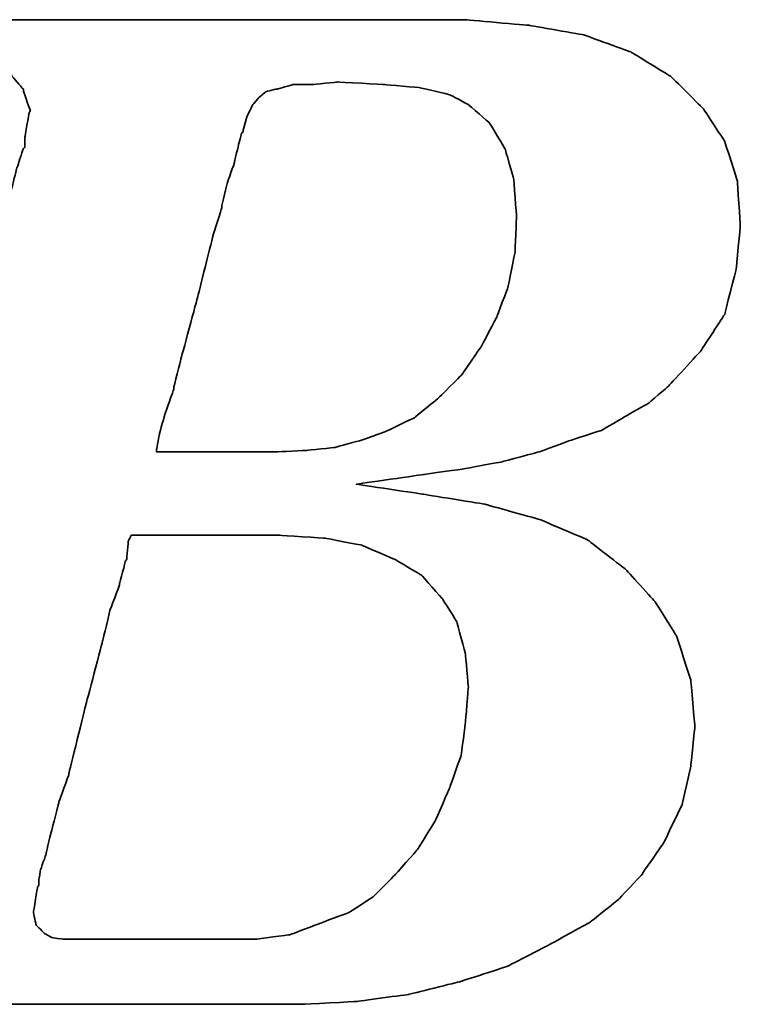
# Model space of a CAD drawing. Header units: millimetres. Extents: x -386 to 3135, y -1989 to 860.
# Tile 269 of 596: x -46.6 to -43.18, y -293.98 to -289.31. Entities that reach past the tile are written whole.
import ezdxf

# ---------------------------------------------------------------- set-up
doc = ezdxf.new("R2010")
doc.units = ezdxf.units.MM
doc.layers.add('DIM', color=4, linetype='CONTINUOUS')
doc.layers.add('layer 1', color=7, linetype='CONTINUOUS')

# ---------------------------------------------------------------- blocks, each defined once
blk = doc.blocks.new('TBI MOTION logo(完整正式版)')
at = {"layer": 'layer 1', "color": 22, "lineweight": 35}
for points, knots in [([(-64.65375, -6.86375), (-64.65375, -6.86375), (-64.84375, -7.29625), (-64.84375, -7.29625), (-64.84375, -7.29625), (-64.84375, -7.29625), (-64.86875, -7.34375), (-64.86875, -7.34375), (-64.86875, -7.34375), (-64.86875, -7.34375), (-64.86875, -7.36875), (-64.86875, -7.36875), (-64.86875, -7.36875), (-64.86875, -7.36875), (-65.15375, -7.65375), (-65.15375, -7.65375), (-65.15375, -7.65375), (-65.15375, -7.65375), (-65.17875, -7.65375), (-65.17875, -7.65375), (-65.17875, -7.65375), (-65.17875, -7.65375), (-65.20375, -7.67875), (-65.20375, -7.67875), (-65.20375, -7.67875), (-65.20375, -7.67875), (-65.58875, -7.87125), (-65.58875, -7.87125), (-65.58875, -7.87125), (-65.58875, -7.87125), (-65.63375, -7.87125), (-65.63375, -7.87125), (-65.63375, -7.87125), (-65.63375, -7.87125), (-65.65875, -7.89375), (-65.65875, -7.89375), (-65.65875, -7.89375), (-65.65875, -7.89375), (-66.09375, -7.94375), (-66.09375, -7.94375), (-66.09375, -7.94375), (-66.09375, -7.94375), (-66.11375, -7.94375), (-66.11375, -7.94375), (-66.11375, -7.94375), (-66.11375, -7.94375), (-66.16375, -7.94375), (-66.16375, -7.94375), (-66.16375, -7.94375), (-66.16375, -7.94375), (-66.30875, -7.94375), (-66.30875, -7.94375), (-66.30875, -7.94375), (-66.30875, -7.94375), (-66.69375, -7.94375), (-66.69375, -7.94375), (-66.69375, -7.94375), (-66.69375, -7.94375), (-67.07375, -7.94375), (-67.07375, -7.94375), (-67.07375, -7.94375), (-67.07375, -7.94375), (-67.12375, -7.94375), (-67.12375, -7.94375), (-67.12375, -7.94375), (-67.12375, -7.94375), (-67.12375, -7.96625), (-67.12375, -7.96625), (-67.12375, -7.96625), (-67.12375, -7.96625), (-67.14875, -7.99125), (-67.14875, -7.99125), (-67.14875, -7.99125), (-67.14875, -7.99125), (-67.24375, -8.34875), (-67.24375, -8.34875), (-67.24375, -8.34875), (-67.24375, -8.34875), (-67.31375, -8.68625), (-67.31375, -8.68625), (-67.31375, -8.68625), (-67.31375, -8.68625), (-67.26875, -8.68625), (-67.26875, -8.68625), (-67.26875, -8.68625), (-67.26875, -8.68625), (-67.07375, -8.68625), (-67.07375, -8.68625), (-67.07375, -8.68625), (-67.07375, -8.68625), (-66.54875, -8.68625), (-66.54875, -8.68625), (-66.54875, -8.68625), (-66.54875, -8.68625), (-65.82625, -8.68625), (-65.82625, -8.68625), (-65.82625, -8.68625), (-65.82625, -8.68625), (-65.01375, -8.68625), (-65.01375, -8.68625), (-65.01375, -8.68625), (-65.01375, -8.68625), (-64.05375, -8.68625), (-64.05375, -8.68625), (-64.05375, -8.68625), (-64.05375, -8.68625), (-62.08375, -8.68625), (-62.08375, -8.68625), (-62.08375, -8.68625), (-62.08375, -8.68625), (-60.06875, -8.68625), (-60.06875, -8.68625), (-60.06875, -8.68625), (-60.06875, -8.68625), (-59.10875, -8.68625), (-59.10875, -8.68625), (-59.10875, -8.68625), (-59.10875, -8.68625), (-58.29375, -8.68625), (-58.29375, -8.68625), (-58.29375, -8.68625), (-58.29375, -8.68625), (-57.57375, -8.68625), (-57.57375, -8.68625), (-57.57375, -8.68625), (-57.57375, -8.68625), (-57.04875, -8.68625), (-57.04875, -8.68625), (-57.04875, -8.68625), (-57.04875, -8.68625), (-56.85375, -8.68625), (-56.85375, -8.68625), (-56.85375, -8.68625), (-56.85375, -8.68625), (-56.70875, -8.68625), (-56.70875, -8.68625), (-56.70875, -8.68625), (-56.70875, -8.68625), (-56.61375, -8.68625), (-56.61375, -8.68625), (-56.61375, -8.68625), (-56.61375, -8.68625), (-56.56875, -8.68625), (-56.56875, -8.68625), (-56.56875, -8.68625), (-56.56875, -8.68625), (-55.65375, -8.63875), (-55.65375, -8.63875), (-55.65375, -8.63875), (-55.65375, -8.63875), (-54.76875, -8.51875), (-54.76875, -8.51875), (-54.76875, -8.51875), (-54.76875, -8.51875), (-53.90375, -8.30375), (-53.90375, -8.30375), (-53.90375, -8.30375), (-53.90375, -8.30375), (-53.08875, -8.03875), (-53.08875, -8.03875), (-53.08875, -8.03875), (-53.08875, -8.03875), (-52.34375, -7.65375), (-52.34375, -7.65375), (-52.34375, -7.65375), (-52.34375, -7.65375), (-51.69875, -7.29625), (-51.69875, -7.29625), (-51.69875, -7.29625), (-51.69875, -7.29625), (-51.21875, -6.91125), (-51.21875, -6.91125), (-51.21875, -6.91125), (-51.21875, -6.91125), (-50.83375, -6.50375), (-50.83375, -6.50375), (-50.83375, -6.50375), (-50.83375, -6.50375), (-50.44875, -5.94875), (-50.44875, -5.94875), (-50.44875, -5.94875), (-50.44875, -5.94875), (-50.13875, -5.30375), (-50.13875, -5.30375), (-50.13875, -5.30375), (-50.13875, -5.30375), (-49.99375, -4.65375), (-49.99375, -4.65375), (-49.99375, -4.65375), (-49.99375, -4.65375), (-49.92375, -3.98375), (-49.92375, -3.98375), (-49.92375, -3.98375), (-49.92375, -3.98375), (-49.99375, -3.19374), (-49.99375, -3.19374), (-49.99375, -3.19374), (-49.99375, -3.19374), (-50.23374, -2.44874), (-50.23374, -2.44874), (-50.23374, -2.44874), (-50.23374, -2.44874), (-50.59375, -1.87374), (-50.59375, -1.87374), (-50.59375, -1.87374), (-50.59375, -1.87374), (-51.09875, -1.31874), (-51.09875, -1.31874), (-51.09875, -1.31874), (-51.09875, -1.31874), (-51.74375, -0.81875), (-51.74375, -0.81875), (-51.74375, -0.81875), (-51.74375, -0.81875), (-52.53875, -0.48125), (-52.53875, -0.48125), (-52.53875, -0.48125), (-52.53875, -0.48125), (-53.47375, -0.21875), (-53.47375, -0.21875), (-53.47375, -0.21875), (-53.47375, -0.21875), (-54.52875, -0.04874), (-54.52875, -0.04874), (-54.52875, -0.04874), (-54.52875, -0.04874), (-55.65375, 0.12125), (-55.65375, 0.12125), (-55.65375, 0.12125), (-55.65375, 0.12125), (-54.50375, 0.28624), (-54.50375, 0.28624), (-54.50375, 0.28624), (-54.50375, 0.28624), (-53.83375, 0.38124), (-53.83375, 0.38124), (-53.83375, 0.38124), (-53.83375, 0.38124), (-53.18375, 0.50125), (-53.18375, 0.50125), (-53.18375, 0.50125), (-53.18375, 0.50125), (-52.55875, 0.66874), (-52.55875, 0.66874), (-52.55875, 0.66874), (-52.55875, 0.66874), (-52.03375, 0.86124), (-52.03375, 0.86124), (-52.03375, 0.86124), (-52.03375, 0.86124), (-51.50374, 1.03124), (-51.50374, 1.03124), (-51.50374, 1.03124), (-51.50374, 1.03124), (-51.09875, 1.27125), (-51.09875, 1.27125), (-51.09875, 1.27125), (-51.09875, 1.27125), (-50.71375, 1.48624), (-50.71375, 1.48624), (-50.71375, 1.48624), (-50.71375, 1.48624), (-50.37625, 1.77625), (-50.37625, 1.77625), (-50.37625, 1.77625), (-50.37625, 1.77625), (-49.82375, 2.37625), (-49.82375, 2.37625), (-49.82375, 2.37625), (-49.82375, 2.37625), (-49.41875, 2.99625), (-49.41875, 2.99625), (-49.41875, 2.99625), (-49.41875, 2.99625), (-49.22375, 3.76625), (-49.22375, 3.76625), (-49.22375, 3.76625), (-49.22375, 3.76625), (-49.15375, 4.50874), (-49.15375, 4.50874), (-49.15375, 4.50874), (-49.15375, 4.50874), (-49.20375, 5.25125), (-49.20375, 5.25125), (-49.20375, 5.25125), (-49.20375, 5.25125), (-49.41875, 5.92625), (-49.41875, 5.92625), (-49.41875, 5.92625), (-49.41875, 5.92625), (-49.77875, 6.47625), (-49.77875, 6.47625), (-49.77875, 6.47625), (-49.77875, 6.47625), (-50.33125, 7.02624), (-50.33125, 7.02624), (-50.33125, 7.02624), (-50.33125, 7.02624), (-51.00125, 7.43625), (-51.00125, 7.43625), (-51.00125, 7.43625), (-51.00125, 7.43625), (-51.79375, 7.72625), (-51.79375, 7.72625), (-51.79375, 7.72625), (-51.79375, 7.72625), (-52.72875, 7.89124), (-52.72875, 7.89124), (-52.72875, 7.89124), (-52.72875, 7.89124), (-53.83375, 7.98625), (-53.83375, 7.98625), (-53.83375, 7.98625), (-53.83375, 7.98625), (-53.92875, 7.98625), (-53.92875, 7.98625), (-53.92875, 7.98625), (-53.92875, 7.98625), (-54.26375, 7.98625), (-54.26375, 7.98625), (-54.26375, 7.98625), (-54.26375, 7.98625), (-54.74375, 7.98625), (-54.74375, 7.98625), (-54.74375, 7.98625), (-54.74375, 7.98625), (-55.36875, 7.98625), (-55.36875, 7.98625), (-55.36875, 7.98625), (-55.36875, 7.98625), (-56.13375, 7.98625), (-56.13375, 7.98625), (-56.13375, 7.98625), (-56.13375, 7.98625), (-56.94875, 7.98625), (-56.94875, 7.98625), (-56.94875, 7.98625), (-56.94875, 7.98625), (-58.77625, 7.98625), (-58.77625, 7.98625), (-58.77625, 7.98625), (-58.77625, 7.98625), (-60.59875, 7.98625), (-60.59875, 7.98625), (-60.59875, 7.98625), (-60.59875, 7.98625), (-61.41375, 7.98625), (-61.41375, 7.98625), (-61.41375, 7.98625), (-61.41375, 7.98625), (-62.17875, 7.98625), (-62.17875, 7.98625), (-62.17875, 7.98625), (-62.17875, 7.98625), (-62.80375, 7.98625), (-62.80375, 7.98625), (-62.80375, 7.98625), (-62.80375, 7.98625), (-63.30625, 7.98625), (-63.30625, 7.98625), (-63.30625, 7.98625), (-63.30625, 7.98625), (-63.57375, 7.98625), (-63.57375, 7.98625), (-63.57375, 7.98625), (-63.57375, 7.98625), (-63.57375, 7.96375), (-63.57375, 7.96375), (-63.57375, 7.96375), (-63.57375, 7.96375), (-63.59875, 7.94125), (-63.59875, 7.94125), (-63.59875, 7.94125), (-63.59875, 7.94125), (-63.69375, 7.55625), (-63.69375, 7.55625), (-63.69375, 7.55625), (-63.69375, 7.55625), (-63.76375, 7.24624), (-63.76375, 7.24624), (-63.76375, 7.24624), (-63.76375, 7.24624), (-63.23875, 7.24624), (-63.23875, 7.24624), (-63.23875, 7.24624), (-63.23875, 7.24624), (-62.75875, 7.24624), (-62.75875, 7.24624), (-62.75875, 7.24624), (-62.75875, 7.24624), (-62.61125, 7.24624), (-62.61125, 7.24624), (-62.61125, 7.24624), (-62.61125, 7.24624), (-62.56625, 7.24624), (-62.56625, 7.24624), (-62.56625, 7.24624), (-62.56625, 7.24624), (-62.22875, 7.24624), (-62.22875, 7.24624), (-62.22875, 7.24624), (-62.22875, 7.24624), (-62.20375, 7.24624), (-62.20375, 7.24624), (-62.20375, 7.24624), (-62.20375, 7.24624), (-62.17875, 7.21875), (-62.17875, 7.21875), (-62.17875, 7.21875), (-62.17875, 7.21875), (-61.96375, 7.17125), (-61.96375, 7.17125), (-61.96375, 7.17125), (-61.96375, 7.17125), (-61.72375, 7.12624), (-61.72375, 7.12624), (-61.72375, 7.12624), (-61.72375, 7.12624), (-61.70375, 7.12624), (-61.70375, 7.12624), (-61.70375, 7.12624), (-61.70375, 7.12624), (-61.55875, 7.07624), (-61.55875, 7.07624), (-61.55875, 7.07624), (-61.55875, 7.07624), (-61.50875, 7.07624), (-61.50875, 7.07624), (-61.50875, 7.07624), (-61.50875, 7.07624), (-61.48375, 7.02624), (-61.48375, 7.02624), (-61.48375, 7.02624), (-61.48375, 7.02624), (-61.31875, 6.83375), (-61.31875, 6.83375), (-61.31875, 6.83375), (-61.31875, 6.83375), (-61.29375, 6.81125), (-61.29375, 6.81125), (-61.29375, 6.81125), (-61.29375, 6.81125), (-61.29375, 6.78625), (-61.29375, 6.78625), (-61.29375, 6.78625), (-61.29375, 6.78625), (-61.19875, 6.50124), (-61.19875, 6.50124), (-61.19875, 6.50124), (-61.19875, 6.50124), (-61.17375, 6.45124), (-61.17375, 6.45124), (-61.17375, 6.45124), (-61.17375, 6.45124), (-61.19875, 6.40625), (-61.19875, 6.40625), (-61.19875, 6.40625), (-61.19875, 6.40625), (-61.26875, 5.99624), (-61.26875, 5.99624), (-61.26875, 5.99624), (-61.26875, 5.99624), (-61.26875, 5.85125), (-61.26875, 5.85125), (-61.26875, 5.85125), (-61.26875, 5.85125), (-61.26875, 5.82625), (-61.26875, 5.82625), (-61.26875, 5.82625), (-61.26875, 5.82625), (-61.29375, 5.80625), (-61.29375, 5.80625), (-61.29375, 5.80625), (-61.29375, 5.80625), (-61.34125, 5.66125), (-61.34125, 5.66125), (-61.34125, 5.66125), (-61.34125, 5.66125), (-61.41375, 5.44625), (-61.41375, 5.44625), (-61.41375, 5.44625), (-61.41375, 5.44625), (-61.48375, 5.15625), (-61.48375, 5.15625), (-61.48375, 5.15625), (-61.48375, 5.15625), (-61.58375, 4.82124), (-61.58375, 4.82124), (-61.58375, 4.82124), (-61.58375, 4.82124), (-61.79875, 4.00375), (-61.79875, 4.00375), (-61.79875, 4.00375), (-61.79875, 4.00375), (-62.05875, 2.99625), (-62.05875, 2.99625), (-62.05875, 2.99625), (-62.05875, 2.99625), (-62.34875, 1.91625), (-62.34875, 1.91625), (-62.34875, 1.91625), (-62.34875, 1.91625), (-62.97375, -0.41124), (-62.97375, -0.41124), (-62.97375, -0.41124), (-62.97375, -0.41124), (-63.59875, -2.75875), (-63.59875, -2.75875), (-63.59875, -2.75875), (-63.59875, -2.75875), (-63.88375, -3.86374), (-63.88375, -3.86374), (-63.88375, -3.86374), (-63.88375, -3.86374), (-64.14875, -4.82374), (-64.14875, -4.82374), (-64.14875, -4.82374), (-64.14875, -4.82374), (-64.36375, -5.64125), (-64.36375, -5.64125), (-64.36375, -5.64125), (-64.36375, -5.64125), (-64.43625, -5.97625), (-64.43625, -5.97625), (-64.43625, -5.97625), (-64.43625, -5.97625), (-64.50875, -6.28625), (-64.50875, -6.28625), (-64.50875, -6.28625), (-64.50875, -6.28625), (-64.50875, -6.30875), (-64.50875, -6.30875), (-64.50875, -6.30875), (-64.50875, -6.30875), (-64.57875, -6.50375), (-64.57875, -6.50375), (-64.57875, -6.50375), (-64.57875, -6.50375), (-64.62875, -6.69625), (-64.62875, -6.69625), (-64.62875, -6.69625), (-64.62875, -6.69625), (-64.62875, -6.76875), (-64.62875, -6.76875), (-64.62875, -6.76875), (-64.62875, -6.76875), (-64.62875, -6.81375), (-64.62875, -6.81375), (-64.62875, -6.81375), (-64.62875, -6.81375), (-64.62875, -6.83875), (-64.62875, -6.83875), (-64.62875, -6.83875), (-64.62875, -6.83875), (-64.65375, -6.86375), (-64.65375, -6.86375)], [0, 0, 0, 0, 0.00719424, 0.00719424, 0.00719424, 0.00719425, 0.01438849, 0.01438849, 0.01438849, 0.0143885, 0.02158273, 0.02158273, 0.02158273, 0.02158274, 0.02877698, 0.02877698, 0.02877698, 0.02877699, 0.03597122, 0.03597122, 0.03597122, 0.03597123, 0.04316547, 0.04316547, 0.04316547, 0.04316548, 0.05035971, 0.05035971, 0.05035971, 0.05035972, 0.05755396, 0.05755396, 0.05755396, 0.05755397, 0.0647482, 0.0647482, 0.0647482, 0.06474821, 0.07194245, 0.07194245, 0.07194245, 0.07194246, 0.07913669, 0.07913669, 0.07913669, 0.0791367, 0.08633094, 0.08633094, 0.08633094, 0.08633095, 0.09352518, 0.09352518, 0.09352518, 0.09352519, 0.10071942, 0.10071942, 0.10071942, 0.10071943, 0.10791367, 0.10791367, 0.10791367, 0.10791368, 0.11510791, 0.11510791, 0.11510791, 0.11510792, 0.12230216, 0.12230216, 0.12230216, 0.12230217, 0.1294964, 0.1294964, 0.1294964, 0.12949641, 0.13669065, 0.13669065, 0.13669065, 0.13669066, 0.14388489, 0.14388489, 0.14388489, 0.1438849, 0.15107914, 0.15107914, 0.15107914, 0.15107915, 0.15827338, 0.15827338, 0.15827338, 0.15827339, 0.16546763, 0.16546763, 0.16546763, 0.16546764, 0.17266187, 0.17266187, 0.17266187, 0.17266188, 0.17985612, 0.17985612, 0.17985612, 0.17985613, 0.18705036, 0.18705036, 0.18705036, 0.18705037, 0.1942446, 0.1942446, 0.1942446, 0.19424461, 0.20143885, 0.20143885, 0.20143885, 0.20143886, 0.20863309, 0.20863309, 0.20863309, 0.2086331, 0.21582734, 0.21582734, 0.21582734, 0.21582735, 0.22302158, 0.22302158, 0.22302158, 0.22302159, 0.23021583, 0.23021583, 0.23021583, 0.23021584, 0.23741007, 0.23741007, 0.23741007, 0.23741008, 0.24460432, 0.24460432, 0.24460432, 0.24460433, 0.25179856, 0.25179856, 0.25179856, 0.25179857, 0.25899281, 0.25899281, 0.25899281, 0.25899282, 0.26618705, 0.26618705, 0.26618705, 0.26618706, 0.27338129, 0.27338129, 0.27338129, 0.2733813, 0.28057554, 0.28057554, 0.28057554, 0.28057555, 0.28776978, 0.28776978, 0.28776978, 0.28776979, 0.29496403, 0.29496403, 0.29496403, 0.29496404, 0.30215827, 0.30215827, 0.30215827, 0.30215828, 0.30935252, 0.30935252, 0.30935252, 0.30935253, 0.31654676, 0.31654676, 0.31654676, 0.31654677, 0.32374101, 0.32374101, 0.32374101, 0.32374102, 0.33093525, 0.33093525, 0.33093525, 0.33093526, 0.3381295, 0.3381295, 0.3381295, 0.33812951, 0.34532374, 0.34532374, 0.34532374, 0.34532375, 0.35251799, 0.35251799, 0.35251799, 0.352518, 0.35971223, 0.35971223, 0.35971223, 0.35971224, 0.36690647, 0.36690647, 0.36690647, 0.36690648, 0.37410072, 0.37410072, 0.37410072, 0.37410073, 0.38129496, 0.38129496, 0.38129496, 0.38129497, 0.38848921, 0.38848921, 0.38848921, 0.38848922, 0.39568345, 0.39568345, 0.39568345, 0.39568346, 0.4028777, 0.4028777, 0.4028777, 0.40287771, 0.41007194, 0.41007194, 0.41007194, 0.41007195, 0.41726619, 0.41726619, 0.41726619, 0.4172662, 0.42446043, 0.42446043, 0.42446043, 0.42446044, 0.43165468, 0.43165468, 0.43165468, 0.43165469, 0.43884892, 0.43884892, 0.43884892, 0.43884893, 0.44604317, 0.44604317, 0.44604317, 0.44604318, 0.45323741, 0.45323741, 0.45323741, 0.45323742, 0.46043165, 0.46043165, 0.46043165, 0.46043166, 0.4676259, 0.4676259, 0.4676259, 0.46762591, 0.47482014, 0.47482014, 0.47482014, 0.47482015, 0.48201439, 0.48201439, 0.48201439, 0.4820144, 0.48920863, 0.48920863, 0.48920863, 0.48920864, 0.49640288, 0.49640288, 0.49640288, 0.49640289, 0.50359712, 0.50359712, 0.50359712, 0.50359713, 0.51079137, 0.51079137, 0.51079137, 0.51079138, 0.51798561, 0.51798561, 0.51798561, 0.51798562, 0.52517986, 0.52517986, 0.52517986, 0.52517987, 0.5323741, 0.5323741, 0.5323741, 0.53237411, 0.53956835, 0.53956835, 0.53956835, 0.53956836, 0.54676259, 0.54676259, 0.54676259, 0.5467626, 0.55395683, 0.55395683, 0.55395683, 0.55395684, 0.56115108, 0.56115108, 0.56115108, 0.56115109, 0.56834532, 0.56834532, 0.56834532, 0.56834533, 0.57553957, 0.57553957, 0.57553957, 0.57553958, 0.58273381, 0.58273381, 0.58273381, 0.58273382, 0.58992806, 0.58992806, 0.58992806, 0.58992807, 0.5971223, 0.5971223, 0.5971223, 0.59712231, 0.60431655, 0.60431655, 0.60431655, 0.60431656, 0.61151079, 0.61151079, 0.61151079, 0.6115108, 0.61870504, 0.61870504, 0.61870504, 0.61870505, 0.62589928, 0.62589928, 0.62589928, 0.62589929, 0.63309353, 0.63309353, 0.63309353, 0.63309354, 0.64028777, 0.64028777, 0.64028777, 0.64028778, 0.64748201, 0.64748201, 0.64748201, 0.64748202, 0.65467626, 0.65467626, 0.65467626, 0.65467627, 0.6618705, 0.6618705, 0.6618705, 0.66187051, 0.66906475, 0.66906475, 0.66906475, 0.66906476, 0.67625899, 0.67625899, 0.67625899, 0.676259, 0.68345324, 0.68345324, 0.68345324, 0.68345325, 0.69064748, 0.69064748, 0.69064748, 0.69064749, 0.69784173, 0.69784173, 0.69784173, 0.69784174, 0.70503597, 0.70503597, 0.70503597, 0.70503598, 0.71223022, 0.71223022, 0.71223022, 0.71223023, 0.71942446, 0.71942446, 0.71942446, 0.71942447, 0.72661871, 0.72661871, 0.72661871, 0.72661872, 0.73381295, 0.73381295, 0.73381295, 0.73381296, 0.74100719, 0.74100719, 0.74100719, 0.7410072, 0.74820144, 0.74820144, 0.74820144, 0.74820145, 0.75539568, 0.75539568, 0.75539568, 0.75539569, 0.76258993, 0.76258993, 0.76258993, 0.76258994, 0.76978417, 0.76978417, 0.76978417, 0.76978418, 0.77697842, 0.77697842, 0.77697842, 0.77697843, 0.78417266, 0.78417266, 0.78417266, 0.78417267, 0.79136691, 0.79136691, 0.79136691, 0.79136692, 0.79856115, 0.79856115, 0.79856115, 0.79856116, 0.8057554, 0.8057554, 0.8057554, 0.80575541, 0.81294964, 0.81294964, 0.81294964, 0.81294965, 0.82014388, 0.82014388, 0.82014388, 0.82014389, 0.82733813, 0.82733813, 0.82733813, 0.82733814, 0.83453237, 0.83453237, 0.83453237, 0.83453238, 0.84172662, 0.84172662, 0.84172662, 0.84172663, 0.84892086, 0.84892086, 0.84892086, 0.84892087, 0.85611511, 0.85611511, 0.85611511, 0.85611512, 0.86330935, 0.86330935, 0.86330935, 0.86330936, 0.8705036, 0.8705036, 0.8705036, 0.87050361, 0.87769784, 0.87769784, 0.87769784, 0.87769785, 0.88489209, 0.88489209, 0.88489209, 0.8848921, 0.89208633, 0.89208633, 0.89208633, 0.89208634, 0.89928058, 0.89928058, 0.89928058, 0.89928059, 0.90647482, 0.90647482, 0.90647482, 0.90647483, 0.91366906, 0.91366906, 0.91366906, 0.91366907, 0.92086331, 0.92086331, 0.92086331, 0.92086332, 0.92805755, 0.92805755, 0.92805755, 0.92805756, 0.9352518, 0.9352518, 0.9352518, 0.93525181, 0.94244604, 0.94244604, 0.94244604, 0.94244605, 0.94964029, 0.94964029, 0.94964029, 0.9496403, 0.95683453, 0.95683453, 0.95683453, 0.95683454, 0.96402878, 0.96402878, 0.96402878, 0.96402879, 0.97122302, 0.97122302, 0.97122302, 0.97122303, 0.97841727, 0.97841727, 0.97841727, 0.97841728, 0.98561151, 0.98561151, 0.98561151, 0.98561152, 0.99280576, 0.99280576, 0.99280576, 0.99280577, 1, 1, 1, 1]), ([(-57.50375, 6.35625), (-57.50375, 6.35625), (-57.57375, 6.11625), (-57.57375, 6.11625), (-57.57375, 6.11625), (-57.57375, 6.11625), (-57.57375, 6.09125), (-57.57375, 6.09125), (-57.57375, 6.09125), (-57.57375, 6.09125), (-57.59875, 6.06625), (-57.59875, 6.06625), (-57.59875, 6.06625), (-57.59875, 6.06625), (-57.64875, 5.87625), (-57.64875, 5.87625), (-57.64875, 5.87625), (-57.64875, 5.87625), (-57.71875, 5.58875), (-57.71875, 5.58875), (-57.71875, 5.58875), (-57.71875, 5.58875), (-57.71875, 5.56625), (-57.71875, 5.56625), (-57.71875, 5.56625), (-57.71875, 5.56625), (-57.83875, 5.23125), (-57.83875, 5.23125), (-57.83875, 5.23125), (-57.83875, 5.23125), (-57.93625, 4.82124), (-57.93625, 4.82124), (-57.93625, 4.82124), (-57.93625, 4.82124), (-57.93625, 4.79624), (-57.93625, 4.79624), (-57.93625, 4.79624), (-57.93625, 4.79624), (-58.07875, 4.34125), (-58.07875, 4.34125), (-58.07875, 4.34125), (-58.07875, 4.34125), (-58.34375, 3.28625), (-58.34375, 3.28625), (-58.34375, 3.28625), (-58.34375, 3.28625), (-58.62875, 2.23124), (-58.62875, 2.23124), (-58.62875, 2.23124), (-58.62875, 2.23124), (-58.74875, 1.75125), (-58.74875, 1.75125), (-58.74875, 1.75125), (-58.74875, 1.75125), (-58.74875, 1.72625), (-58.74875, 1.72625), (-58.74875, 1.72625), (-58.74875, 1.72625), (-58.89375, 1.31625), (-58.89375, 1.31625), (-58.89375, 1.31625), (-58.89375, 1.31625), (-58.98875, 0.98124), (-58.98875, 0.98124), (-58.98875, 0.98124), (-58.98875, 0.98124), (-59.03875, 0.71625), (-59.03875, 0.71625), (-59.03875, 0.71625), (-59.03875, 0.71625), (-59.03875, 0.66874), (-59.03875, 0.66874), (-59.03875, 0.66874), (-59.03875, 0.66874), (-58.91875, 0.66874), (-58.91875, 0.66874), (-58.91875, 0.66874), (-58.91875, 0.66874), (-58.53375, 0.66874), (-58.53375, 0.66874), (-58.53375, 0.66874), (-58.53375, 0.66874), (-58.10375, 0.66874), (-58.10375, 0.66874), (-58.10375, 0.66874), (-58.10375, 0.66874), (-57.66875, 0.66874), (-57.66875, 0.66874), (-57.66875, 0.66874), (-57.66875, 0.66874), (-57.33375, 0.66874), (-57.33375, 0.66874), (-57.33375, 0.66874), (-57.33375, 0.66874), (-57.09375, 0.66874), (-57.09375, 0.66874), (-57.09375, 0.66874), (-57.09375, 0.66874), (-56.99875, 0.66874), (-56.99875, 0.66874), (-56.99875, 0.66874), (-56.99875, 0.66874), (-56.49375, 0.69374), (-56.49375, 0.69374), (-56.49375, 0.69374), (-56.49375, 0.69374), (-56.01375, 0.74374), (-56.01375, 0.74374), (-56.01375, 0.74374), (-56.01375, 0.74374), (-55.58375, 0.86124), (-55.58375, 0.86124), (-55.58375, 0.86124), (-55.58375, 0.86124), (-55.17375, 1.00624), (-55.17375, 1.00624), (-55.17375, 1.00624), (-55.17375, 1.00624), (-54.67375, 1.24625), (-54.67375, 1.24625), (-54.67375, 1.24625), (-54.67375, 1.24625), (-54.26375, 1.58124), (-54.26375, 1.58124), (-54.26375, 1.58124), (-54.26375, 1.58124), (-53.87875, 1.96374), (-53.87875, 1.96374), (-53.87875, 1.96374), (-53.87875, 1.96374), (-53.54375, 2.44625), (-53.54375, 2.44625), (-53.54375, 2.44625), (-53.54375, 2.44625), (-53.27875, 2.95125), (-53.27875, 2.95125), (-53.27875, 2.95125), (-53.27875, 2.95125), (-53.08875, 3.45124), (-53.08875, 3.45124), (-53.08875, 3.45124), (-53.08875, 3.45124), (-52.96875, 4.05124), (-52.96875, 4.05124), (-52.96875, 4.05124), (-52.96875, 4.05124), (-52.94375, 4.65125), (-52.94375, 4.65125), (-52.94375, 4.65125), (-52.94375, 4.65125), (-52.99375, 5.30125), (-52.99375, 5.30125), (-52.99375, 5.30125), (-52.99375, 5.30125), (-53.13875, 5.80625), (-53.13875, 5.80625), (-53.13875, 5.80625), (-53.13875, 5.80625), (-53.39875, 6.23625), (-53.39875, 6.23625), (-53.39875, 6.23625), (-53.39875, 6.23625), (-53.75875, 6.54875), (-53.75875, 6.54875), (-53.75875, 6.54875), (-53.75875, 6.54875), (-54.07375, 6.71625), (-54.07375, 6.71625), (-54.07375, 6.71625), (-54.07375, 6.71625), (-54.57375, 6.83375), (-54.57375, 6.83375), (-54.57375, 6.83375), (-54.57375, 6.83375), (-55.17375, 6.88625), (-55.17375, 6.88625), (-55.17375, 6.88625), (-55.17375, 6.88625), (-55.96875, 6.93125), (-55.96875, 6.93125), (-55.96875, 6.93125), (-55.96875, 6.93125), (-56.39875, 6.88625), (-56.39875, 6.88625), (-56.39875, 6.88625), (-56.39875, 6.88625), (-56.42125, 6.88625), (-56.42125, 6.88625), (-56.42125, 6.88625), (-56.42125, 6.88625), (-56.73375, 6.88625), (-56.73375, 6.88625), (-56.73375, 6.88625), (-56.73375, 6.88625), (-56.99875, 6.81125), (-56.99875, 6.81125), (-56.99875, 6.81125), (-56.99875, 6.81125), (-57.02375, 6.81125), (-57.02375, 6.81125), (-57.02375, 6.81125), (-57.02375, 6.81125), (-57.18875, 6.76625), (-57.18875, 6.76625), (-57.18875, 6.76625), (-57.18875, 6.76625), (-57.30875, 6.66625), (-57.30875, 6.66625), (-57.30875, 6.66625), (-57.30875, 6.66625), (-57.40875, 6.54875), (-57.40875, 6.54875), (-57.40875, 6.54875), (-57.40875, 6.54875), (-57.50375, 6.35625), (-57.50375, 6.35625)], [0, 0, 0, 0, 0.01851852, 0.01851852, 0.01851852, 0.01851853, 0.03703704, 0.03703704, 0.03703704, 0.03703705, 0.05555556, 0.05555556, 0.05555556, 0.05555557, 0.07407407, 0.07407407, 0.07407407, 0.07407408, 0.09259259, 0.09259259, 0.09259259, 0.0925926, 0.11111111, 0.11111111, 0.11111111, 0.11111112, 0.12962963, 0.12962963, 0.12962963, 0.12962964, 0.14814815, 0.14814815, 0.14814815, 0.14814816, 0.16666667, 0.16666667, 0.16666667, 0.16666668, 0.18518519, 0.18518519, 0.18518519, 0.1851852, 0.2037037, 0.2037037, 0.2037037, 0.20370371, 0.22222222, 0.22222222, 0.22222222, 0.22222223, 0.24074074, 0.24074074, 0.24074074, 0.24074075, 0.25925926, 0.25925926, 0.25925926, 0.25925927, 0.27777778, 0.27777778, 0.27777778, 0.27777779, 0.2962963, 0.2962963, 0.2962963, 0.29629631, 0.31481481, 0.31481481, 0.31481481, 0.31481482, 0.33333333, 0.33333333, 0.33333333, 0.33333334, 0.35185185, 0.35185185, 0.35185185, 0.35185186, 0.37037037, 0.37037037, 0.37037037, 0.37037038, 0.38888889, 0.38888889, 0.38888889, 0.3888889, 0.40740741, 0.40740741, 0.40740741, 0.40740742, 0.42592593, 0.42592593, 0.42592593, 0.42592594, 0.44444444, 0.44444444, 0.44444444, 0.44444445, 0.46296296, 0.46296296, 0.46296296, 0.46296297, 0.48148148, 0.48148148, 0.48148148, 0.48148149, 0.5, 0.5, 0.5, 0.50000001, 0.51851852, 0.51851852, 0.51851852, 0.51851853, 0.53703704, 0.53703704, 0.53703704, 0.53703705, 0.55555556, 0.55555556, 0.55555556, 0.55555557, 0.57407407, 0.57407407, 0.57407407, 0.57407408, 0.59259259, 0.59259259, 0.59259259, 0.5925926, 0.61111111, 0.61111111, 0.61111111, 0.61111112, 0.62962963, 0.62962963, 0.62962963, 0.62962964, 0.64814815, 0.64814815, 0.64814815, 0.64814816, 0.66666667, 0.66666667, 0.66666667, 0.66666668, 0.68518519, 0.68518519, 0.68518519, 0.6851852, 0.7037037, 0.7037037, 0.7037037, 0.70370371, 0.72222222, 0.72222222, 0.72222222, 0.72222223, 0.74074074, 0.74074074, 0.74074074, 0.74074075, 0.75925926, 0.75925926, 0.75925926, 0.75925927, 0.77777778, 0.77777778, 0.77777778, 0.77777779, 0.7962963, 0.7962963, 0.7962963, 0.79629631, 0.81481481, 0.81481481, 0.81481481, 0.81481482, 0.83333333, 0.83333333, 0.83333333, 0.83333334, 0.85185185, 0.85185185, 0.85185185, 0.85185186, 0.87037037, 0.87037037, 0.87037037, 0.87037038, 0.88888889, 0.88888889, 0.88888889, 0.8888889, 0.90740741, 0.90740741, 0.90740741, 0.90740742, 0.92592593, 0.92592593, 0.92592593, 0.92592594, 0.94444444, 0.94444444, 0.94444444, 0.94444445, 0.96296296, 0.96296296, 0.96296296, 0.96296297, 0.98148148, 0.98148148, 0.98148148, 0.98148149, 1, 1, 1, 1]), ([(-61.03125, -6.57375), (-61.03125, -6.57375), (-61.03125, -6.67125), (-61.03125, -6.67125), (-61.03125, -6.67125), (-61.03125, -6.67125), (-61.05375, -6.69625), (-61.05375, -6.69625), (-61.05375, -6.69625), (-61.05375, -6.69625), (-61.12375, -7.12875), (-61.12375, -7.12875), (-61.12375, -7.12875), (-61.12375, -7.12875), (-61.07875, -7.34375), (-61.07875, -7.34375), (-61.07875, -7.34375), (-61.07875, -7.34375), (-60.93375, -7.48875), (-60.93375, -7.48875), (-60.93375, -7.48875), (-60.93375, -7.48875), (-60.81375, -7.55625), (-60.81375, -7.55625), (-60.81375, -7.55625), (-60.81375, -7.55625), (-60.62375, -7.58375), (-60.62375, -7.58375), (-60.62375, -7.58375), (-60.62375, -7.58375), (-60.30875, -7.58375), (-60.30875, -7.58375), (-60.30875, -7.58375), (-60.30875, -7.58375), (-59.97375, -7.58375), (-59.97375, -7.58375), (-59.97375, -7.58375), (-59.97375, -7.58375), (-59.87875, -7.58375), (-59.87875, -7.58375), (-59.87875, -7.58375), (-59.87875, -7.58375), (-59.63625, -7.58375), (-59.63625, -7.58375), (-59.63625, -7.58375), (-59.63625, -7.58375), (-58.96875, -7.58375), (-58.96875, -7.58375), (-58.96875, -7.58375), (-58.96875, -7.58375), (-58.29375, -7.58375), (-58.29375, -7.58375), (-58.29375, -7.58375), (-58.29375, -7.58375), (-58.05375, -7.58375), (-58.05375, -7.58375), (-58.05375, -7.58375), (-58.05375, -7.58375), (-57.98375, -7.58375), (-57.98375, -7.58375), (-57.98375, -7.58375), (-57.98375, -7.58375), (-57.35875, -7.58375), (-57.35875, -7.58375), (-57.35875, -7.58375), (-57.35875, -7.58375), (-56.78375, -7.50875), (-56.78375, -7.50875), (-56.78375, -7.50875), (-56.78375, -7.50875), (-56.27875, -7.31875), (-56.27875, -7.31875), (-56.27875, -7.31875), (-56.27875, -7.31875), (-55.77375, -7.12875), (-55.77375, -7.12875), (-55.77375, -7.12875), (-55.77375, -7.12875), (-55.36875, -6.86375), (-55.36875, -6.86375), (-55.36875, -6.86375), (-55.36875, -6.86375), (-55.00875, -6.50375), (-55.00875, -6.50375), (-55.00875, -6.50375), (-55.00875, -6.50375), (-54.62375, -6.06875), (-54.62375, -6.06875), (-54.62375, -6.06875), (-54.62375, -6.06875), (-54.31375, -5.56875), (-54.31375, -5.56875), (-54.31375, -5.56875), (-54.31375, -5.56875), (-54.07375, -5.01625), (-54.07375, -5.01625), (-54.07375, -5.01625), (-54.07375, -5.01625), (-53.87875, -4.46374), (-53.87875, -4.46374), (-53.87875, -4.46374), (-53.87875, -4.46374), (-53.80875, -3.91375), (-53.80875, -3.91375), (-53.80875, -3.91375), (-53.80875, -3.91375), (-53.75875, -3.31375), (-53.75875, -3.31375), (-53.75875, -3.31375), (-53.75875, -3.31375), (-53.80875, -2.75875), (-53.80875, -2.75875), (-53.80875, -2.75875), (-53.80875, -2.75875), (-53.95375, -2.20875), (-53.95375, -2.20875), (-53.95375, -2.20875), (-53.95375, -2.20875), (-54.19375, -1.82625), (-54.19375, -1.82625), (-54.19375, -1.82625), (-54.19375, -1.82625), (-54.55375, -1.41875), (-54.55375, -1.41875), (-54.55375, -1.41875), (-54.55375, -1.41875), (-55.00875, -1.15125), (-55.00875, -1.15125), (-55.00875, -1.15125), (-55.00875, -1.15125), (-55.56125, -0.91375), (-55.56125, -0.91375), (-55.56125, -0.91375), (-55.56125, -0.91375), (-56.18125, -0.79375), (-56.18125, -0.79375), (-56.18125, -0.79375), (-56.18125, -0.79375), (-56.94875, -0.74374), (-56.94875, -0.74374), (-56.94875, -0.74374), (-56.94875, -0.74374), (-56.99875, -0.74374), (-56.99875, -0.74374), (-56.99875, -0.74374), (-56.99875, -0.74374), (-57.09375, -0.74374), (-57.09375, -0.74374), (-57.09375, -0.74374), (-57.09375, -0.74374), (-57.38375, -0.74374), (-57.38375, -0.74374), (-57.38375, -0.74374), (-57.38375, -0.74374), (-57.76875, -0.74374), (-57.76875, -0.74374), (-57.76875, -0.74374), (-57.76875, -0.74374), (-58.24625, -0.74374), (-58.24625, -0.74374), (-58.24625, -0.74374), (-58.24625, -0.74374), (-58.72875, -0.74374), (-58.72875, -0.74374), (-58.72875, -0.74374), (-58.72875, -0.74374), (-59.20875, -0.74374), (-59.20875, -0.74374), (-59.20875, -0.74374), (-59.20875, -0.74374), (-59.46875, -0.74374), (-59.46875, -0.74374), (-59.46875, -0.74374), (-59.46875, -0.74374), (-59.51625, -0.83875), (-59.51625, -0.83875), (-59.51625, -0.83875), (-59.51625, -0.83875), (-59.54375, -1.15125), (-59.54375, -1.15125), (-59.54375, -1.15125), (-59.54375, -1.15125), (-59.56375, -1.17874), (-59.56375, -1.17874), (-59.56375, -1.17874), (-59.56375, -1.17874), (-59.66375, -1.55875), (-59.66375, -1.55875), (-59.66375, -1.55875), (-59.66375, -1.55875), (-59.66375, -1.58375), (-59.66375, -1.58375), (-59.66375, -1.58375), (-59.66375, -1.58375), (-59.82875, -2.01874), (-59.82875, -2.01874), (-59.82875, -2.01874), (-59.82875, -2.01874), (-59.94875, -2.52125), (-59.94875, -2.52125), (-59.94875, -2.52125), (-59.94875, -2.52125), (-60.23875, -3.62375), (-60.23875, -3.62375), (-60.23875, -3.62375), (-60.23875, -3.62375), (-60.52375, -4.77624), (-60.52375, -4.77624), (-60.52375, -4.77624), (-60.52375, -4.77624), (-60.52375, -4.79874), (-60.52375, -4.79874), (-60.52375, -4.79874), (-60.52375, -4.79874), (-60.69125, -5.25375), (-60.69125, -5.25375), (-60.69125, -5.25375), (-60.69125, -5.25375), (-60.81375, -5.73625), (-60.81375, -5.73625), (-60.81375, -5.73625), (-60.81375, -5.73625), (-60.90875, -6.11875), (-60.90875, -6.11875), (-60.90875, -6.11875), (-60.90875, -6.11875), (-60.90875, -6.14375), (-60.90875, -6.14375), (-60.90875, -6.14375), (-60.90875, -6.14375), (-61.00375, -6.40875), (-61.00375, -6.40875), (-61.00375, -6.40875), (-61.00375, -6.40875), (-61.03125, -6.57375), (-61.03125, -6.57375)], [0, 0, 0, 0, 0.01694915, 0.01694915, 0.01694915, 0.01694916, 0.03389831, 0.03389831, 0.03389831, 0.03389832, 0.05084746, 0.05084746, 0.05084746, 0.05084747, 0.06779661, 0.06779661, 0.06779661, 0.06779662, 0.08474576, 0.08474576, 0.08474576, 0.08474577, 0.10169492, 0.10169492, 0.10169492, 0.10169493, 0.11864407, 0.11864407, 0.11864407, 0.11864408, 0.13559322, 0.13559322, 0.13559322, 0.13559323, 0.15254237, 0.15254237, 0.15254237, 0.15254238, 0.16949153, 0.16949153, 0.16949153, 0.16949154, 0.18644068, 0.18644068, 0.18644068, 0.18644069, 0.20338983, 0.20338983, 0.20338983, 0.20338984, 0.22033898, 0.22033898, 0.22033898, 0.22033899, 0.23728814, 0.23728814, 0.23728814, 0.23728815, 0.25423729, 0.25423729, 0.25423729, 0.2542373, 0.27118644, 0.27118644, 0.27118644, 0.27118645, 0.28813559, 0.28813559, 0.28813559, 0.2881356, 0.30508475, 0.30508475, 0.30508475, 0.30508476, 0.3220339, 0.3220339, 0.3220339, 0.32203391, 0.33898305, 0.33898305, 0.33898305, 0.33898306, 0.3559322, 0.3559322, 0.3559322, 0.35593221, 0.37288136, 0.37288136, 0.37288136, 0.37288137, 0.38983051, 0.38983051, 0.38983051, 0.38983052, 0.40677966, 0.40677966, 0.40677966, 0.40677967, 0.42372881, 0.42372881, 0.42372881, 0.42372882, 0.44067797, 0.44067797, 0.44067797, 0.44067798, 0.45762712, 0.45762712, 0.45762712, 0.45762713, 0.47457627, 0.47457627, 0.47457627, 0.47457628, 0.49152542, 0.49152542, 0.49152542, 0.49152543, 0.50847458, 0.50847458, 0.50847458, 0.50847459, 0.52542373, 0.52542373, 0.52542373, 0.52542374, 0.54237288, 0.54237288, 0.54237288, 0.54237289, 0.55932203, 0.55932203, 0.55932203, 0.55932204, 0.57627119, 0.57627119, 0.57627119, 0.5762712, 0.59322034, 0.59322034, 0.59322034, 0.59322035, 0.61016949, 0.61016949, 0.61016949, 0.6101695, 0.62711864, 0.62711864, 0.62711864, 0.62711865, 0.6440678, 0.6440678, 0.6440678, 0.64406781, 0.66101695, 0.66101695, 0.66101695, 0.66101696, 0.6779661, 0.6779661, 0.6779661, 0.67796611, 0.69491525, 0.69491525, 0.69491525, 0.69491526, 0.71186441, 0.71186441, 0.71186441, 0.71186442, 0.72881356, 0.72881356, 0.72881356, 0.72881357, 0.74576271, 0.74576271, 0.74576271, 0.74576272, 0.76271186, 0.76271186, 0.76271186, 0.76271187, 0.77966102, 0.77966102, 0.77966102, 0.77966103, 0.79661017, 0.79661017, 0.79661017, 0.79661018, 0.81355932, 0.81355932, 0.81355932, 0.81355933, 0.83050847, 0.83050847, 0.83050847, 0.83050848, 0.84745763, 0.84745763, 0.84745763, 0.84745764, 0.86440678, 0.86440678, 0.86440678, 0.86440679, 0.88135593, 0.88135593, 0.88135593, 0.88135594, 0.89830508, 0.89830508, 0.89830508, 0.89830509, 0.91525424, 0.91525424, 0.91525424, 0.91525425, 0.93220339, 0.93220339, 0.93220339, 0.9322034, 0.94915254, 0.94915254, 0.94915254, 0.94915255, 0.96610169, 0.96610169, 0.96610169, 0.9661017, 0.98305085, 0.98305085, 0.98305085, 0.98305086, 1, 1, 1, 1])]:
    blk.add_open_spline(points, degree=3, knots=knots, dxfattribs=at)

msp = doc.modelspace()

# ---------------------------------------------------------------- block references
at = {"layer": 'DIM', "color": 7, "xscale": 0.2802190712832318, "yscale": 0.2802190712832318, "zscale": 0.2802190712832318}
msp.add_blockref('TBI MOTION logo(完整正式版)', (-29.4106, -291.5432), dxfattribs=at)

doc.saveas('drawing.dxf')
